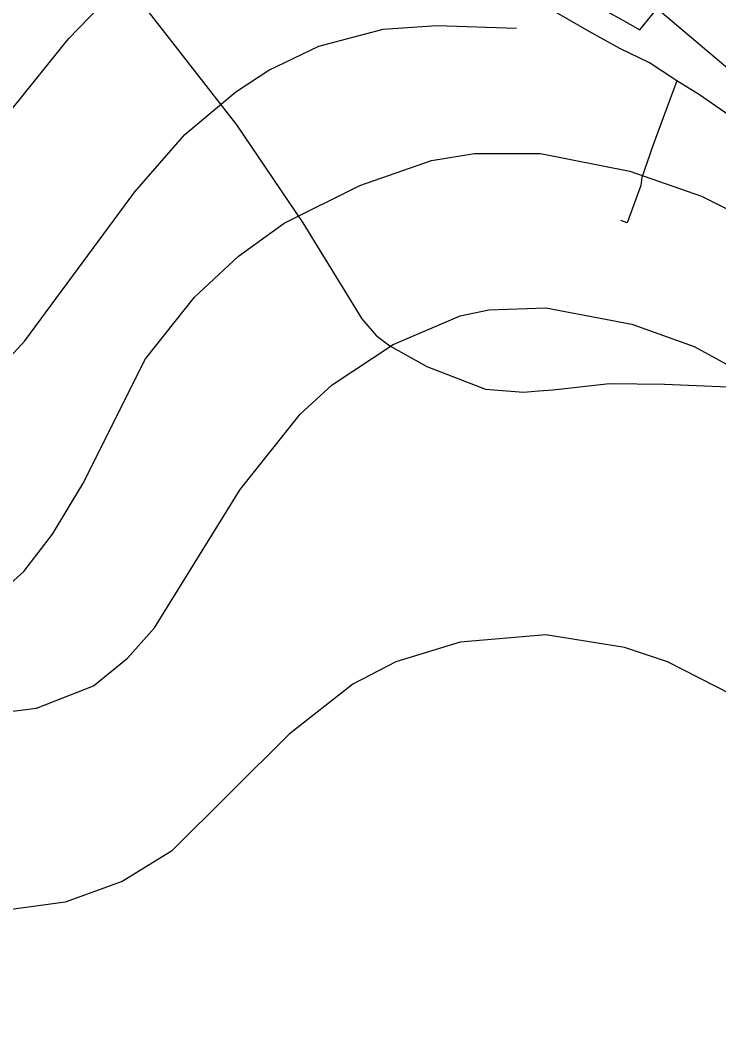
# Model space of a CAD drawing. Extents: x -662620 to -656370, y -1067090 to -1062990.
# Drawn here: x -660600.9 to -660489.2, y -1063254.9 to -1063093.1 of the extents above; entities that cross this region are included whole.
import ezdxf

# ---------------------------------------------------------------- set-up
doc = ezdxf.new("R2010")
doc.units = 0
for name, color, linetype in [('SDELOVACÍ_VEDENÍ_-_PODZEMNÍ', 7, 'Continuous'), ('VRSTEVNICE_ZDŮRAZNĚNÁ', 7, 'Continuous'), ('VRSTEVNICE_ZÁKLADNÍ', 7, 'Continuous')]:
    doc.layers.add(name, color=color, linetype=linetype)

msp = doc.modelspace()

# ---------------------------------------------------------------- linework, layer by layer
at = {"layer": 'SDELOVACÍ_VEDENÍ_-_PODZEMNÍ'}
for points in [[(-660664.77, -1063005.4), (-660654.76, -1063018.49), (-660644.73, -1063028.69), (-660632.91, -1063038.24), (-660614.78, -1063049.41), (-660598.35, -1063058.27), (-660593.14, -1063074.1), (-660575.66, -1063071.91), (-660550.73, -1063071.91), (-660528.72, -1063079.84), (-660504.99, -1063092.83), (-660501.84, -1063094.64), (-660499.02, -1063091.25), (-660481.51, -1063106.07), (-660472.41, -1063113.64), (-660463.13, -1063121.18), (-660457.9, -1063125.09), (-660452.03, -1063129.55), (-660449.2, -1063132.3), (-660447.26, -1063135.21), (-660443.41, -1063142.98), (-660442.07, -1063146.23), (-660436.74, -1063148.77), (-660432.52, -1063151.48)], [(-660495.88, -1063102.8), (-660500.28, -1063099.94), (-660505.03, -1063097.66), (-660509.92, -1063094.94), (-660522.24, -1063087.79), (-660530.9, -1063084.34), (-660537.99, -1063081.43), (-660544.49, -1063079.46), (-660552.86, -1063076.29), (-660556.58, -1063075.56), (-660561.2, -1063075.56), (-660567.7, -1063076.58), (-660575.05, -1063077.63), (-660584.45, -1063078.6), (-660587.69, -1063079.19), (-660591.71, -1063077.76), (-660592.46, -1063077.11), (-660594.87, -1063073.09), (-660596.39, -1063069.74), (-660597.82, -1063067.06), (-660600.23, -1063062.5), (-660600.97, -1063060.37), (-660601.2, -1063059.37)], [(-660495.88, -1063102.8), (-660500.28, -1063099.94), (-660505.03, -1063097.66), (-660509.92, -1063094.94), (-660522.24, -1063087.79), (-660530.9, -1063084.34), (-660537.99, -1063081.43), (-660544.49, -1063079.46), (-660552.86, -1063076.29), (-660556.58, -1063075.56), (-660561.2, -1063075.56), (-660567.7, -1063076.58), (-660575.05, -1063077.63), (-660584.45, -1063078.6), (-660587.69, -1063079.19), (-660591.71, -1063077.76), (-660592.46, -1063077.11), (-660594.87, -1063073.09), (-660596.39, -1063069.74), (-660597.82, -1063067.06), (-660600.23, -1063062.5), (-660600.97, -1063060.37), (-660601.2, -1063059.37)], [(-660495.88, -1063102.8), (-660500.28, -1063099.94), (-660505.03, -1063097.66), (-660509.92, -1063094.94), (-660522.24, -1063087.79), (-660530.9, -1063084.34), (-660537.99, -1063081.43), (-660544.49, -1063079.46), (-660552.86, -1063076.29), (-660556.58, -1063075.56), (-660561.2, -1063075.56), (-660567.7, -1063076.58), (-660575.05, -1063077.63), (-660584.45, -1063078.6), (-660587.69, -1063079.19), (-660591.71, -1063077.76), (-660592.46, -1063077.11), (-660594.87, -1063073.09), (-660596.39, -1063069.74), (-660597.82, -1063067.06), (-660600.23, -1063062.5), (-660600.97, -1063060.37), (-660601.2, -1063059.37)], [(-660495.88, -1063102.8), (-660500.28, -1063099.94), (-660505.03, -1063097.66), (-660509.92, -1063094.94), (-660522.24, -1063087.79), (-660530.9, -1063084.34), (-660537.99, -1063081.43), (-660544.49, -1063079.46), (-660552.86, -1063076.29), (-660556.58, -1063075.56), (-660561.2, -1063075.56), (-660567.7, -1063076.58), (-660575.05, -1063077.63), (-660584.45, -1063078.6), (-660587.69, -1063079.19), (-660591.71, -1063077.76), (-660592.46, -1063077.11), (-660594.87, -1063073.09), (-660596.39, -1063069.74), (-660597.82, -1063067.06), (-660600.23, -1063062.5), (-660600.97, -1063060.37), (-660601.2, -1063059.37)], [(-660580.31, -1063091.92), (-660566.32, -1063109.85), (-660555.72, -1063125.54), (-660546.27, -1063140.86), (-660543.97, -1063143.54), (-660541.78, -1063145.22), (-660535.88, -1063148.51), (-660526.52, -1063152.14), (-660520.44, -1063152.61), (-660517.95, -1063152.42), (-660515.75, -1063152.26), (-660506.67, -1063151.23), (-660497.86, -1063151.32), (-660458.38, -1063153), (-660450.43, -1063152.88), (-660446.53, -1063152.54), (-660442.54, -1063152.46), (-660441.14, -1063152.01), (-660437.72, -1063151.07), (-660435.07, -1063150.95), (-660433.01, -1063151.38)], [(-660580.31, -1063091.92), (-660566.32, -1063109.85), (-660555.72, -1063125.54), (-660546.27, -1063140.86), (-660543.97, -1063143.54), (-660541.78, -1063145.22), (-660535.88, -1063148.51), (-660526.52, -1063152.14), (-660520.44, -1063152.61), (-660517.95, -1063152.42), (-660515.75, -1063152.26), (-660506.67, -1063151.23), (-660497.86, -1063151.32), (-660458.38, -1063153), (-660450.43, -1063152.88), (-660446.53, -1063152.54), (-660442.54, -1063152.46), (-660441.14, -1063152.01), (-660437.72, -1063151.07), (-660435.07, -1063150.95), (-660433.01, -1063151.38)], [(-660580.31, -1063091.92), (-660566.32, -1063109.85), (-660555.72, -1063125.54), (-660546.27, -1063140.86), (-660543.97, -1063143.54), (-660541.78, -1063145.22), (-660535.88, -1063148.51), (-660526.52, -1063152.14), (-660520.44, -1063152.61), (-660517.95, -1063152.42), (-660515.75, -1063152.26), (-660506.67, -1063151.23), (-660497.86, -1063151.32), (-660458.38, -1063153), (-660450.43, -1063152.88), (-660446.53, -1063152.54), (-660442.54, -1063152.46), (-660441.14, -1063152.01), (-660437.72, -1063151.07), (-660435.07, -1063150.95), (-660433.01, -1063151.38)], [(-660580.31, -1063091.92), (-660566.32, -1063109.85), (-660555.72, -1063125.54), (-660546.27, -1063140.86), (-660543.97, -1063143.54), (-660541.78, -1063145.22), (-660535.88, -1063148.51), (-660526.52, -1063152.14), (-660520.44, -1063152.61), (-660517.95, -1063152.42), (-660515.75, -1063152.26), (-660506.67, -1063151.23), (-660497.86, -1063151.32), (-660458.38, -1063153), (-660450.43, -1063152.88), (-660446.53, -1063152.54), (-660442.54, -1063152.46), (-660441.14, -1063152.01), (-660437.72, -1063151.07), (-660435.07, -1063150.95), (-660433.01, -1063151.38)], [(-660580.31, -1063091.92), (-660566.32, -1063109.85), (-660555.72, -1063125.54), (-660546.27, -1063140.86), (-660543.97, -1063143.54), (-660541.78, -1063145.22), (-660535.88, -1063148.51), (-660526.52, -1063152.14), (-660520.44, -1063152.61), (-660517.95, -1063152.42), (-660515.75, -1063152.26), (-660506.67, -1063151.23), (-660497.86, -1063151.32), (-660458.38, -1063153), (-660450.43, -1063152.88), (-660446.53, -1063152.54), (-660442.54, -1063152.46), (-660441.14, -1063152.01), (-660437.72, -1063151.07), (-660435.07, -1063150.95), (-660433.01, -1063151.38)], [(-660580.31, -1063091.92), (-660566.32, -1063109.85), (-660555.72, -1063125.54), (-660546.27, -1063140.86), (-660543.97, -1063143.54), (-660541.78, -1063145.22), (-660535.88, -1063148.51), (-660526.52, -1063152.14), (-660520.44, -1063152.61), (-660517.95, -1063152.42), (-660515.75, -1063152.26), (-660506.67, -1063151.23), (-660497.86, -1063151.32), (-660458.38, -1063153), (-660450.43, -1063152.88), (-660446.53, -1063152.54), (-660442.54, -1063152.46), (-660441.14, -1063152.01), (-660437.72, -1063151.07), (-660435.07, -1063150.95), (-660433.01, -1063151.38)], [(-660495.88, -1063102.8), (-660499.12, -1063111.48), (-660499.66, -1063113.04), (-660501.5, -1063118.26), (-660501.63, -1063119.54), (-660503.86, -1063125.52), (-660504.88, -1063125.15)], [(-660495.88, -1063102.8), (-660499.12, -1063111.48), (-660499.66, -1063113.04), (-660501.5, -1063118.26), (-660501.63, -1063119.54), (-660503.86, -1063125.52), (-660504.88, -1063125.15)], [(-660446.63, -1063134.83), (-660448.71, -1063132.73), (-660453.94, -1063128.18), (-660458.08, -1063125.1), (-660459.5, -1063123.98), (-660462.1, -1063125.05), (-660463.58, -1063125.32), (-660465.49, -1063125.13), (-660466.8, -1063124.76), (-660475.84, -1063117.13), (-660479.21, -1063114.29), (-660480.29, -1063113.37), (-660492.25, -1063105.04), (-660495.88, -1063102.8)], [(-660446.63, -1063134.83), (-660448.71, -1063132.73), (-660453.94, -1063128.18), (-660458.08, -1063125.1), (-660459.5, -1063123.98), (-660462.1, -1063125.05), (-660463.58, -1063125.32), (-660465.49, -1063125.13), (-660466.8, -1063124.76), (-660475.84, -1063117.13), (-660479.21, -1063114.29), (-660480.29, -1063113.37), (-660492.25, -1063105.04), (-660495.88, -1063102.8)], [(-660446.63, -1063134.83), (-660448.71, -1063132.73), (-660453.94, -1063128.18), (-660458.08, -1063125.1), (-660459.5, -1063123.98), (-660462.1, -1063125.05), (-660463.58, -1063125.32), (-660465.49, -1063125.13), (-660466.8, -1063124.76), (-660475.84, -1063117.13), (-660479.21, -1063114.29), (-660480.29, -1063113.37), (-660492.25, -1063105.04), (-660495.88, -1063102.8)], [(-660446.63, -1063134.83), (-660448.71, -1063132.73), (-660453.94, -1063128.18), (-660458.08, -1063125.1), (-660459.5, -1063123.98), (-660462.1, -1063125.05), (-660463.58, -1063125.32), (-660465.49, -1063125.13), (-660466.8, -1063124.76), (-660475.84, -1063117.13), (-660479.21, -1063114.29), (-660480.29, -1063113.37), (-660492.25, -1063105.04), (-660495.88, -1063102.8)], [(-660499.12, -1063111.48), (-660499.66, -1063113.04)], [(-660499.12, -1063111.48), (-660499.66, -1063113.04)]]:
    msp.add_lwpolyline(points, dxfattribs=at)
at = {"layer": 'VRSTEVNICE_ZDŮRAZNĚNÁ'}
msp.add_lwpolyline([(-660800.64, -1063233.96), (-660789.85, -1063221.91), (-660777.27, -1063210.9), (-660769.55, -1063205.04), (-660753.83, -1063196.03), (-660724.95, -1063181.03), (-660680.93, -1063161.73), (-660658.35, -1063153.01), (-660640.05, -1063149.58), (-660630.91, -1063146.72), (-660626.62, -1063144.58), (-660619.18, -1063138.29), (-660613.47, -1063130.86), (-660609.47, -1063120.85), (-660602.18, -1063107.27), (-660593.17, -1063096.12), (-660583.45, -1063085.97), (-660569.87, -1063076.11)], dxfattribs=at)
at = {"layer": 'VRSTEVNICE_ZÁKLADNÍ'}
for points in [[(-660803.14, -1063254.93), (-660796.65, -1063251.28), (-660762.69, -1063218.9), (-660747.54, -1063208.47), (-660729.53, -1063198.46), (-660707.8, -1063188.32), (-660691.79, -1063182.45), (-660662.06, -1063173.16), (-660628.62, -1063164.02), (-660620.9, -1063161.3), (-660615.47, -1063158.58), (-660608.75, -1063153.73), (-660600.17, -1063144.43), (-660582.59, -1063120.56), (-660574.59, -1063111.42), (-660566.44, -1063104.56), (-660561.15, -1063101.13), (-660553.15, -1063097.27), (-660542.86, -1063094.55), (-660534.28, -1063093.98), (-660521.56, -1063094.41)], [(-660803.14, -1063254.93), (-660796.65, -1063251.28), (-660762.69, -1063218.9), (-660747.54, -1063208.47), (-660729.53, -1063198.46), (-660707.8, -1063188.32), (-660691.79, -1063182.45), (-660662.06, -1063173.16), (-660628.62, -1063164.02), (-660620.9, -1063161.3), (-660615.47, -1063158.58), (-660608.75, -1063153.73), (-660600.17, -1063144.43), (-660582.59, -1063120.56), (-660574.59, -1063111.42), (-660566.44, -1063104.56), (-660561.15, -1063101.13), (-660553.15, -1063097.27), (-660542.86, -1063094.55), (-660534.28, -1063093.98), (-660521.56, -1063094.41)], [(-660604.03, -1063184.6), (-660600.32, -1063181.31), (-660595.74, -1063175.31), (-660590.88, -1063167.3), (-660580.88, -1063147.29), (-660573.02, -1063137.43), (-660566.01, -1063130.86), (-660558.72, -1063125.57), (-660546.58, -1063119.56), (-660535.14, -1063115.56), (-660528.28, -1063114.42), (-660517.7, -1063114.42), (-660503.41, -1063117.28), (-660491.97, -1063121.28), (-660474.82, -1063129.86), (-660457.67, -1063140.29), (-660440.52, -1063151.72), (-660424.08, -1063163.87)], [(-660604.03, -1063184.6), (-660600.32, -1063181.31), (-660595.74, -1063175.31), (-660590.88, -1063167.3), (-660580.88, -1063147.29), (-660573.02, -1063137.43), (-660566.01, -1063130.86), (-660558.72, -1063125.57), (-660546.58, -1063119.56), (-660535.14, -1063115.56), (-660528.28, -1063114.42), (-660517.7, -1063114.42), (-660503.41, -1063117.28), (-660491.97, -1063121.28), (-660474.82, -1063129.86), (-660457.67, -1063140.29), (-660440.52, -1063151.72), (-660424.08, -1063163.87)], [(-660605.18, -1063204.04), (-660598.32, -1063203.18), (-660589.17, -1063199.61), (-660583.74, -1063195.18), (-660579.45, -1063190.32), (-660565.73, -1063168.16), (-660556.15, -1063156.16), (-660551.01, -1063151.44), (-660541.29, -1063145.01), (-660530.57, -1063140.43), (-660525.99, -1063139.43), (-660516.85, -1063139.15), (-660503.12, -1063141.72), (-660493.12, -1063145.29), (-660484.54, -1063150.01), (-660477.4, -1063154.87), (-660447.38, -1063178.17), (-660433.09, -1063186.46), (-660421.65, -1063191.6), (-660408.79, -1063196.32), (-660397.35, -1063199.32), (-660384.92, -1063201.04)], [(-660605.18, -1063204.04), (-660598.32, -1063203.18), (-660589.17, -1063199.61), (-660583.74, -1063195.18), (-660579.45, -1063190.32), (-660565.73, -1063168.16), (-660556.15, -1063156.16), (-660551.01, -1063151.44), (-660541.29, -1063145.01), (-660530.57, -1063140.43), (-660525.99, -1063139.43), (-660516.85, -1063139.15), (-660503.12, -1063141.72), (-660493.12, -1063145.29), (-660484.54, -1063150.01), (-660477.4, -1063154.87), (-660447.38, -1063178.17), (-660433.09, -1063186.46), (-660421.65, -1063191.6), (-660408.79, -1063196.32), (-660397.35, -1063199.32), (-660384.92, -1063201.04)], [(-660356.82, -1063223.33), (-660365.94, -1063223.89), (-660413.08, -1063229.91), (-660430.23, -1063229.34), (-660446.24, -1063226.34), (-660453.1, -1063223.19), (-660484.54, -1063202.32), (-660497.41, -1063195.75), (-660504.27, -1063193.46), (-660516.85, -1063191.46), (-660530.57, -1063192.6), (-660540.86, -1063195.75), (-660547.72, -1063199.32), (-660557.87, -1063207.33), (-660576.73, -1063226.05), (-660584.6, -1063230.91), (-660593.74, -1063234.2), (-660607.46, -1063236.05)], [(-660356.82, -1063223.33), (-660365.94, -1063223.89), (-660413.08, -1063229.91), (-660430.23, -1063229.34), (-660446.24, -1063226.34), (-660453.1, -1063223.19), (-660484.54, -1063202.32), (-660497.41, -1063195.75), (-660504.27, -1063193.46), (-660516.85, -1063191.46), (-660530.57, -1063192.6), (-660540.86, -1063195.75), (-660547.72, -1063199.32), (-660557.87, -1063207.33), (-660576.73, -1063226.05), (-660584.6, -1063230.91), (-660593.74, -1063234.2), (-660607.46, -1063236.05)]]:
    msp.add_lwpolyline(points, dxfattribs=at)

doc.saveas('drawing.dxf')
